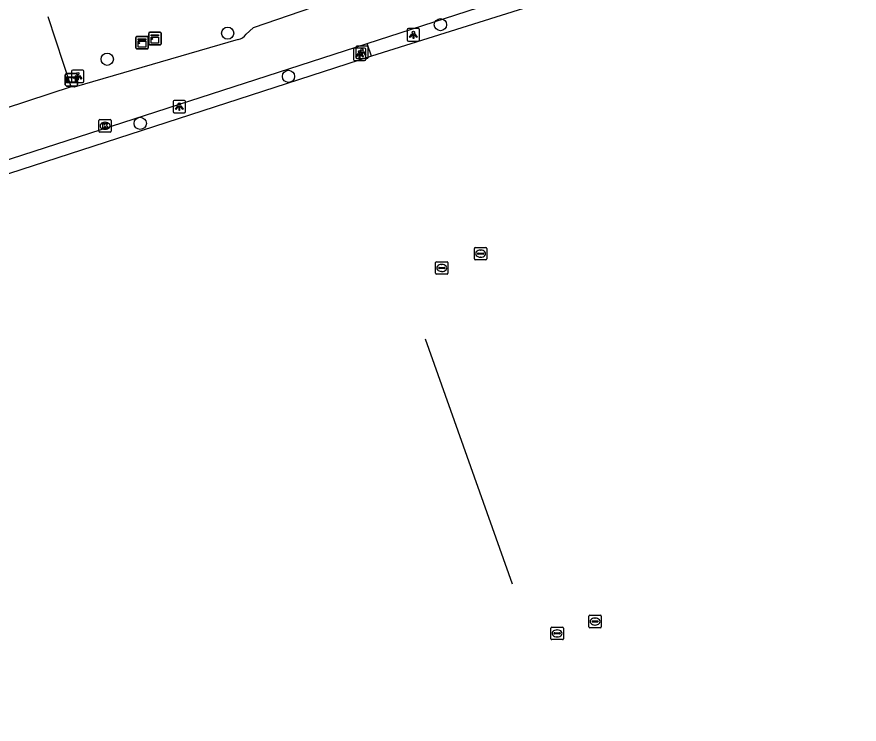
# Model space of a CAD drawing. Extents: x 158087 to 159494, y 382905 to 383981.
# Drawn here: x 159141.8 to 159209.4, y 382997.6 to 383054.3 of the extents above; entities that cross this region are included whole.
import ezdxf

# ---------------------------------------------------------------- set-up
doc = ezdxf.new("R2010")
doc.units = 0
for name, color, linetype in [('IMGEO_Boom', 7, 'Continuous'), ('IMGEO_Fietspad_gesloten', 7, 'Continuous'), ('IMGEO_Groenvoorziening', 7, 'Continuous'), ('IMGEO_Hek', 7, 'Continuous'), ('IMGEO_Kast', 7, 'Continuous'), ('IMGEO_Kolk', 7, 'Continuous'), ('IMGEO_Lichtpunt', 7, 'Continuous'), ('IMGEO_Verklikker', 7, 'Continuous'), ('IMGEO_Voetpad_open', 7, 'Continuous'), ('IMGEO_Waterleidingput', 7, 'Continuous')]:
    doc.layers.add(name, color=color, linetype=linetype)

msp = doc.modelspace()

# ---------------------------------------------------------------- linework, layer by layer
at = {"layer": 'IMGEO_Boom'}
for centre in [(159175.811, 383053.66), (159158.752, 383052.974), (159149.099, 383050.888), (159163.628, 383049.515), (159151.742, 383045.746)]:
    msp.add_circle(centre, 0.489, dxfattribs=at)
at = {"layer": 'IMGEO_Fietspad_gesloten'}
for points in [[(159169.93, 383052.158), (159261.875, 383081.887)], [(159166.485, 383055.346), (159160.786, 383053.402), (159160.223, 383052.886)], [(159159.592, 383052.47), (159146.453, 383048.648), (159146.197, 383048.666)], [(159071.934, 383017.153), (159072.865, 383020.766), (159127.162, 383038.33), (159169.93, 383052.158)], [(159146.197, 383048.666), (159139.088, 383046.362)]]:
    msp.add_lwpolyline(points, dxfattribs=at)
msp.add_arc((159159.423, 383053.413), 0.958, 280.16952, 326.6219, dxfattribs=at)
at = {"layer": 'IMGEO_Groenvoorziening'}
for points in [[(159262.51, 383080.083), (159170.278, 383051.14)], [(159170.278, 383051.14), (159169.93, 383052.158)], [(159170.278, 383051.14), (159073.361, 383019.728), (159072.548, 383017.804), (159094.248, 382956.684)]]:
    msp.add_lwpolyline(points, dxfattribs=at)
at = {"layer": 'IMGEO_Hek'}
msp.add_lwpolyline([(159181.589, 383008.808), (159174.605, 383028.453)], dxfattribs=at)
at = {"layer": 'IMGEO_Kast'}
for p, q in [((159151.387, 383051.799), (159151.387, 383052.64)), ((159151.387, 383052.64), (159151.387, 383051.799)), ((159151.462, 383052.724), (159152.303, 383052.724)), ((159152.303, 383052.724), (159151.462, 383052.724)), ((159152.387, 383052.649), (159152.387, 383051.808)), ((159152.387, 383051.808), (159152.387, 383052.649)), ((159152.424, 383052.123), (159152.424, 383052.964)), ((159152.424, 383052.964), (159152.424, 383052.123)), ((159152.499, 383053.048), (159153.34, 383053.048)), ((159153.34, 383053.048), (159152.499, 383053.048)), ((159153.424, 383052.973), (159153.424, 383052.132)), ((159153.424, 383052.132), (159153.424, 383052.973)), ((159153.349, 383052.048), (159152.508, 383052.048)), ((159152.508, 383052.048), (159153.349, 383052.048)), ((159152.312, 383051.724), (159151.471, 383051.724)), ((159151.471, 383051.724), (159152.312, 383051.724))]:
    msp.add_line(p, q, dxfattribs=at)
for points in [[(159151.582, 383052.514), (159152.182, 383052.514), (159152.182, 383052.429), (159151.582, 383052.429), (159151.582, 383052.514)], [(159152.619, 383052.838), (159153.219, 383052.838), (159153.219, 383052.753), (159152.619, 383052.753), (159152.619, 383052.838)], [(159152.619, 383052.663), (159153.219, 383052.663), (159153.219, 383052.174), (159152.619, 383052.174), (159152.619, 383052.663)], [(159151.582, 383052.339), (159152.182, 383052.339), (159152.182, 383051.85), (159151.582, 383051.85), (159151.582, 383052.339)]]:
    msp.add_lwpolyline(points, dxfattribs=at)
for centre in [(159152.703, 383052.512), (159151.666, 383052.188)]:
    msp.add_circle(centre, 0.0377, dxfattribs=at)
for centre, start, end in [((159151.465, 383052.646), 92.4484, 184.28452), ((159151.465, 383052.646), 92.4484, 184.28452), ((159152.309, 383052.646), 2.4484, 94.28452), ((159152.309, 383052.646), 2.4484, 94.28452), ((159152.502, 383052.97), 92.4484, 184.28452), ((159152.502, 383052.97), 92.4484, 184.28452), ((159153.346, 383052.97), 2.4484, 94.28452), ((159153.346, 383052.97), 2.4484, 94.28452), ((159151.465, 383051.802), 182.4484, 274.28452), ((159151.465, 383051.802), 182.4484, 274.28452), ((159152.309, 383051.802), 272.4484, 4.28452), ((159152.309, 383051.802), 272.4484, 4.28452), ((159152.502, 383052.126), 182.4484, 274.28452), ((159152.502, 383052.126), 182.4484, 274.28452), ((159153.346, 383052.126), 272.4484, 4.28452), ((159153.346, 383052.126), 272.4484, 4.28452)]:
    msp.add_arc(centre, 0.0779, start, end, dxfattribs=at)
at = {"layer": 'IMGEO_Kolk'}
for p, q in [((159148.416, 383045.124), (159148.416, 383045.976)), ((159148.491, 383046.05), (159149.343, 383046.05)), ((159148.904, 383045.83), (159148.929, 383045.83)), ((159149.417, 383045.976), (159149.417, 383045.124)), ((159149.343, 383045.05), (159148.491, 383045.05)), ((159148.927, 383045.27), (159148.902, 383045.27))]:
    msp.add_line(p, q, dxfattribs=at)
for points in [[(159148.416, 383045.124), (159148.416, 383045.976)], [(159148.491, 383046.05), (159149.343, 383046.05)], [(159148.737, 383045.75), (159148.86, 383045.75), (159148.86, 383045.599), (159148.99, 383045.75), (159149.154, 383045.75), (159149.008, 383045.599), (159149.161, 383045.35), (159149.009, 383045.35), (159148.924, 383045.514), (159148.86, 383045.447), (159148.86, 383045.35), (159148.737, 383045.35), (159148.737, 383045.75)], [(159149.417, 383045.976), (159149.417, 383045.124)], [(159149.343, 383045.05), (159148.491, 383045.05)]]:
    msp.add_lwpolyline(points, dxfattribs=at)
for centre, start, end in [((159148.493, 383045.974), 91.55205, 178.44795), ((159148.493, 383045.974), 91.55205, 178.44795), ((159149.341, 383045.974), 1.55205, 88.44795), ((159149.341, 383045.974), 1.55205, 88.44795), ((159148.493, 383045.126), 181.55205, 268.44795), ((159148.493, 383045.126), 181.55205, 268.44795), ((159149.341, 383045.126), 271.55205, 358.44795), ((159149.341, 383045.126), 271.55205, 358.44795)]:
    msp.add_arc(centre, 0.0765, start, end, dxfattribs=at)
for centre, major_axis, ratio, start_param, end_param in [((159148.903, 383045.55), (-0.387, 0.002), 0.722429, 4.712389, 7.853982), ((159148.928, 383045.55), (-0.39, 0.002), 0.717154, 1.570796, 4.712389)]:
    msp.add_ellipse(centre, major_axis=major_axis, ratio=ratio, start_param=start_param, end_param=end_param, dxfattribs=at)
at = {"layer": 'IMGEO_Lichtpunt'}
for p, q in [((159173.151, 383053.25), (159173.151, 383052.443)), ((159173.151, 383053.25), (159173.151, 383052.443)), ((159174.053, 383053.345), (159173.245, 383053.345)), ((159174.053, 383053.345), (159173.245, 383053.345)), ((159174.147, 383052.443), (159174.147, 383053.25)), ((159174.147, 383052.443), (159174.147, 383053.25)), ((159169.022, 383051.84), (159169.022, 383051.033)), ((159169.022, 383051.84), (159169.022, 383051.033)), ((159169.924, 383051.935), (159169.116, 383051.935)), ((159169.924, 383051.935), (159169.116, 383051.935)), ((159170.018, 383051.033), (159170.018, 383051.84)), ((159170.018, 383051.033), (159170.018, 383051.84)), ((159173.245, 383052.349), (159174.053, 383052.349)), ((159173.245, 383052.349), (159174.053, 383052.349)), ((159168.834, 383051.685), (159168.834, 383050.878)), ((159168.834, 383051.685), (159168.834, 383050.878)), ((159169.736, 383051.78), (159168.928, 383051.78)), ((159169.736, 383051.78), (159168.928, 383051.78)), ((159169.83, 383050.878), (159169.83, 383051.685)), ((159169.83, 383050.878), (159169.83, 383051.685)), ((159168.928, 383050.784), (159169.736, 383050.784)), ((159168.928, 383050.784), (159169.736, 383050.784)), ((159169.116, 383050.939), (159169.924, 383050.939)), ((159169.116, 383050.939), (159169.924, 383050.939)), ((159146.234, 383049.93), (159146.234, 383049.123)), ((159146.234, 383049.93), (159146.234, 383049.123)), ((159147.136, 383050.025), (159146.328, 383050.025)), ((159147.136, 383050.025), (159146.328, 383050.025)), ((159147.23, 383049.123), (159147.23, 383049.93)), ((159147.23, 383049.123), (159147.23, 383049.93)), ((159146.328, 383049.029), (159147.136, 383049.029)), ((159146.328, 383049.029), (159147.136, 383049.029)), ((159154.38, 383047.497), (159154.38, 383046.69)), ((159154.38, 383047.497), (159154.38, 383046.69)), ((159155.282, 383047.592), (159154.474, 383047.592)), ((159155.282, 383047.592), (159154.474, 383047.592)), ((159155.376, 383046.69), (159155.376, 383047.497)), ((159155.376, 383046.69), (159155.376, 383047.497)), ((159154.474, 383046.596), (159155.282, 383046.596)), ((159154.474, 383046.596), (159155.282, 383046.596))]:
    msp.add_line(p, q, dxfattribs=at)
for points in [[(159173.525, 383052.914), (159173.564, 383052.886), (159173.376, 383052.624), (159173.338, 383052.651), (159173.525, 383052.914)], [(159173.627, 383052.866), (159173.674, 383052.866), (159173.674, 383052.544), (159173.627, 383052.544), (159173.627, 383052.866)], [(159173.737, 383052.886), (159173.775, 383052.913), (159173.962, 383052.651), (159173.923, 383052.623), (159173.737, 383052.886)], [(159169.208, 383051.349), (159169.247, 383051.321), (159169.059, 383051.059), (159169.021, 383051.086), (159169.208, 383051.349)], [(159169.396, 383051.504), (159169.435, 383051.476), (159169.247, 383051.214), (159169.209, 383051.241), (159169.396, 383051.504)], [(159169.31, 383051.301), (159169.357, 383051.301), (159169.357, 383050.979), (159169.31, 383050.979), (159169.31, 383051.301)], [(159169.42, 383051.321), (159169.458, 383051.348), (159169.645, 383051.086), (159169.606, 383051.058), (159169.42, 383051.321)], [(159169.498, 383051.456), (159169.545, 383051.456), (159169.545, 383051.134), (159169.498, 383051.134), (159169.498, 383051.456)], [(159169.608, 383051.476), (159169.646, 383051.503), (159169.833, 383051.241), (159169.794, 383051.213), (159169.608, 383051.476)], [(159146.608, 383049.594), (159146.647, 383049.566), (159146.459, 383049.304), (159146.421, 383049.331), (159146.608, 383049.594)], [(159146.71, 383049.546), (159146.757, 383049.546), (159146.757, 383049.224), (159146.71, 383049.224), (159146.71, 383049.546)], [(159146.82, 383049.566), (159146.858, 383049.593), (159147.045, 383049.331), (159147.006, 383049.303), (159146.82, 383049.566)], [(159154.754, 383047.161), (159154.793, 383047.133), (159154.605, 383046.871), (159154.567, 383046.898), (159154.754, 383047.161)], [(159154.856, 383047.113), (159154.903, 383047.113), (159154.903, 383046.791), (159154.856, 383046.791), (159154.856, 383047.113)], [(159154.966, 383047.133), (159155.004, 383047.16), (159155.191, 383046.898), (159155.152, 383046.87), (159154.966, 383047.133)]]:
    msp.add_lwpolyline(points, dxfattribs=at)
for centre in [(159173.65, 383053.048), (159169.333, 383051.483), (159169.521, 383051.638), (159146.733, 383049.728), (159154.879, 383047.295)]:
    msp.add_circle(centre, 0.0994, dxfattribs=at)
for centre, start, end in [((159173.245, 383053.25), 90, 180), ((159173.245, 383053.25), 90, 180), ((159174.053, 383053.25), 0, 90), ((159174.053, 383053.25), 0, 90), ((159169.116, 383051.84), 90, 180), ((159169.116, 383051.84), 90, 180), ((159169.924, 383051.84), 0, 90), ((159169.924, 383051.84), 0, 90), ((159173.245, 383052.443), 180, 270), ((159173.245, 383052.443), 180, 270), ((159174.053, 383052.443), 270, 0), ((159174.053, 383052.443), 270, 360), ((159168.928, 383051.685), 90, 180), ((159168.928, 383051.685), 90, 180), ((159169.736, 383051.685), 0, 90), ((159169.736, 383051.685), 0, 90), ((159168.928, 383050.878), 180, 270), ((159168.928, 383050.878), 180, 270), ((159169.116, 383051.033), 180, 270), ((159169.116, 383051.033), 180, 270), ((159169.736, 383050.878), 270, 0), ((159169.736, 383050.878), 270, 360), ((159169.924, 383051.033), 270, 0), ((159169.924, 383051.033), 270, 360), ((159146.328, 383049.93), 90, 180), ((159146.328, 383049.93), 90, 180), ((159147.136, 383049.93), 0, 90), ((159147.136, 383049.93), 0, 90), ((159146.328, 383049.123), 180, 270), ((159146.328, 383049.123), 180, 270), ((159147.136, 383049.123), 270, 0), ((159147.136, 383049.123), 270, 360), ((159154.474, 383047.497), 90, 180), ((159154.474, 383047.497), 90, 180), ((159155.282, 383047.497), 0, 90), ((159155.282, 383047.497), 0, 90), ((159154.474, 383046.69), 180, 270), ((159154.474, 383046.69), 180, 270), ((159155.282, 383046.69), 270, 0), ((159155.282, 383046.69), 270, 360)]:
    msp.add_arc(centre, 0.0946, start, end, dxfattribs=at)
at = {"layer": 'IMGEO_Verklikker'}
for p, q in [((159145.733, 383048.841), (159145.733, 383049.641)), ((159145.733, 383049.641), (159145.733, 383048.841)), ((159145.833, 383049.741), (159146.623, 383049.741)), ((159146.623, 383049.741), (159145.833, 383049.741)), ((159146.723, 383049.641), (159146.723, 383048.841)), ((159146.723, 383048.841), (159146.723, 383049.641)), ((159146.623, 383048.741), (159145.833, 383048.741)), ((159145.833, 383048.741), (159146.623, 383048.741))]:
    msp.add_line(p, q, dxfattribs=at)
for points in [[(159145.834, 383049.473), (159146.622, 383049.473), (159146.622, 383049.009), (159145.834, 383049.009), (159145.834, 383049.473)], [(159145.899, 383049.408), (159145.899, 383049.074), (159146.557, 383049.074), (159146.557, 383049.408), (159145.899, 383049.408)]]:
    msp.add_lwpolyline(points, dxfattribs=at)
for centre, start, end in [((159145.833, 383049.641), 90, 180), ((159145.833, 383049.641), 90, 180), ((159146.623, 383049.641), 0, 90), ((159146.623, 383049.641), 360, 90), ((159145.833, 383048.841), 180, 270), ((159145.833, 383048.841), 180, 270), ((159146.623, 383048.841), 270, 0), ((159146.623, 383048.841), 270, 0)]:
    msp.add_arc(centre, 0.1, start, end, dxfattribs=at)
at = {"layer": 'IMGEO_Voetpad_open'}
msp.add_lwpolyline([(159146.197, 383048.666), (159144.362, 383054.287)], dxfattribs=at)
at = {"layer": 'IMGEO_Waterleidingput'}
for p, q in [((159178.535, 383034.874), (159178.535, 383035.726)), ((159178.61, 383035.8), (159179.462, 383035.8)), ((159179.023, 383035.58), (159179.048, 383035.58)), ((159179.536, 383035.726), (159179.536, 383034.874)), ((159178.794, 383035.294), (159178.794, 383035.306)), ((159179.232, 383035.257), (159178.834, 383035.257)), ((159178.837, 383035.343), (159179.235, 383035.343)), ((159179.046, 383035.02), (159179.021, 383035.02)), ((159179.278, 383035.306), (159179.278, 383035.294)), ((159175.419, 383033.726), (159175.419, 383034.578)), ((159175.494, 383034.652), (159176.346, 383034.652)), ((159175.907, 383034.432), (159175.932, 383034.432)), ((159176.42, 383034.578), (159176.42, 383033.726)), ((159179.462, 383034.8), (159178.61, 383034.8)), ((159176.346, 383033.652), (159175.494, 383033.652)), ((159175.678, 383034.146), (159175.678, 383034.158)), ((159176.116, 383034.109), (159175.718, 383034.109)), ((159175.721, 383034.195), (159176.119, 383034.195)), ((159175.93, 383033.872), (159175.905, 383033.872)), ((159176.162, 383034.158), (159176.162, 383034.146)), ((159187.715, 383005.378), (159187.715, 383006.23)), ((159187.79, 383006.304), (159188.642, 383006.304)), ((159188.203, 383006.084), (159188.228, 383006.084)), ((159188.716, 383006.23), (159188.716, 383005.378)), ((159184.674, 383004.426), (159184.674, 383005.278)), ((159184.749, 383005.352), (159185.601, 383005.352)), ((159185.675, 383005.278), (159185.675, 383004.426)), ((159188.642, 383005.304), (159187.79, 383005.304)), ((159187.974, 383005.798), (159187.974, 383005.81)), ((159188.412, 383005.761), (159188.014, 383005.761)), ((159188.017, 383005.847), (159188.415, 383005.847)), ((159188.226, 383005.524), (159188.201, 383005.524)), ((159188.458, 383005.81), (159188.458, 383005.798)), ((159184.933, 383004.846), (159184.933, 383004.858)), ((159185.371, 383004.809), (159184.973, 383004.809)), ((159184.976, 383004.895), (159185.374, 383004.895)), ((159185.185, 383004.572), (159185.16, 383004.572)), ((159185.162, 383005.132), (159185.187, 383005.132)), ((159185.417, 383004.858), (159185.417, 383004.846)), ((159185.601, 383004.352), (159184.749, 383004.352))]:
    msp.add_line(p, q, dxfattribs=at)
for points in [[(159178.535, 383034.874), (159178.535, 383035.726)], [(159178.61, 383035.8), (159179.462, 383035.8)], [(159179.536, 383035.726), (159179.536, 383034.874)], [(159175.419, 383033.726), (159175.419, 383034.578)], [(159175.494, 383034.652), (159176.346, 383034.652)], [(159176.42, 383034.578), (159176.42, 383033.726)], [(159179.462, 383034.8), (159178.61, 383034.8)], [(159176.346, 383033.652), (159175.494, 383033.652)], [(159187.715, 383005.378), (159187.715, 383006.23)], [(159187.79, 383006.304), (159188.642, 383006.304)], [(159188.716, 383006.23), (159188.716, 383005.378)], [(159184.674, 383004.426), (159184.674, 383005.278)], [(159184.749, 383005.352), (159185.601, 383005.352)], [(159185.675, 383005.278), (159185.675, 383004.426)], [(159188.642, 383005.304), (159187.79, 383005.304)], [(159185.601, 383004.352), (159184.749, 383004.352)]]:
    msp.add_lwpolyline(points, dxfattribs=at)
for centre, radius, start, end in [((159178.612, 383035.724), 0.0765, 91.55205, 178.44795), ((159178.612, 383035.724), 0.0765, 91.55205, 178.44795), ((159179.46, 383035.724), 0.0765, 1.55205, 88.44795), ((159179.46, 383035.724), 0.0765, 1.55205, 88.44795), ((159178.834, 383035.303), 0.0403, 85.87752, 175.75265), ((159178.831, 383035.293), 0.0366, 178.93798, 274.71019), ((159179.235, 383035.3), 0.043, 264.86636, 352.45326), ((159179.239, 383035.305), 0.0386, 1.73085, 96.63898), ((159175.496, 383034.576), 0.0765, 91.55205, 178.44795), ((159175.496, 383034.576), 0.0765, 91.55205, 178.44795), ((159176.344, 383034.576), 0.0765, 1.55205, 88.44795), ((159176.344, 383034.576), 0.0765, 1.55205, 88.44795), ((159178.612, 383034.876), 0.0765, 181.55205, 268.44795), ((159178.612, 383034.876), 0.0765, 181.55205, 268.44795), ((159179.46, 383034.876), 0.0765, 271.55205, 358.44795), ((159179.46, 383034.876), 0.0765, 271.55205, 358.44795), ((159175.496, 383033.728), 0.0765, 181.55205, 268.44795), ((159175.496, 383033.728), 0.0765, 181.55205, 268.44795), ((159175.718, 383034.155), 0.0403, 85.87752, 175.75265), ((159175.715, 383034.145), 0.0366, 178.93798, 274.71019), ((159176.119, 383034.152), 0.043, 264.86636, 352.45326), ((159176.123, 383034.157), 0.0386, 1.73085, 96.63898), ((159176.344, 383033.728), 0.0765, 271.55205, 358.44795), ((159176.344, 383033.728), 0.0765, 271.55205, 358.44795), ((159187.792, 383006.228), 0.0765, 91.55205, 178.44795), ((159187.792, 383006.228), 0.0765, 91.55205, 178.44795), ((159188.64, 383006.228), 0.0765, 1.55205, 88.44795), ((159188.64, 383006.228), 0.0765, 1.55205, 88.44795), ((159184.751, 383005.276), 0.0765, 91.55205, 178.44795), ((159184.751, 383005.276), 0.0765, 91.55205, 178.44795), ((159185.599, 383005.276), 0.0765, 1.55205, 88.44795), ((159185.599, 383005.276), 0.0765, 1.55205, 88.44795), ((159187.792, 383005.38), 0.0765, 181.55205, 268.44795), ((159187.792, 383005.38), 0.0765, 181.55205, 268.44795), ((159188.014, 383005.807), 0.0403, 85.87752, 175.75265), ((159188.011, 383005.797), 0.0366, 178.93798, 274.71019), ((159188.415, 383005.804), 0.043, 264.86636, 352.45326), ((159188.419, 383005.809), 0.0386, 1.73085, 96.63898), ((159188.64, 383005.38), 0.0765, 271.55205, 358.44795), ((159188.64, 383005.38), 0.0765, 271.55205, 358.44795), ((159184.973, 383004.855), 0.0403, 85.87752, 175.75265), ((159184.97, 383004.845), 0.0366, 178.93798, 274.71019), ((159185.374, 383004.852), 0.043, 264.86636, 352.45326), ((159185.378, 383004.857), 0.0386, 1.73085, 96.63898), ((159184.751, 383004.428), 0.0765, 181.55205, 268.44795), ((159184.751, 383004.428), 0.0765, 181.55205, 268.44795), ((159185.599, 383004.428), 0.0765, 271.55205, 358.44795), ((159185.599, 383004.428), 0.0765, 271.55205, 358.44795)]:
    msp.add_arc(centre, radius, start, end, dxfattribs=at)
for centre, major_axis, ratio, start_param, end_param in [((159179.022, 383035.3), (-0.387, 0.002), 0.722429, 4.712389, 7.853982), ((159179.047, 383035.3), (-0.39, 0.002), 0.717154, 1.570796, 4.712389), ((159175.906, 383034.152), (-0.387, 0.002), 0.722429, 4.712389, 7.853982), ((159175.931, 383034.152), (-0.39, 0.002), 0.717154, 1.570796, 4.712389), ((159188.202, 383005.804), (-0.387, 0.002), 0.722429, 4.712389, 7.853982), ((159188.227, 383005.804), (-0.39, 0.002), 0.717154, 1.570796, 4.712389), ((159185.161, 383004.852), (-0.387, 0.002), 0.722429, 4.712389, 7.853982), ((159185.186, 383004.852), (-0.39, 0.002), 0.717154, 1.570796, 4.712389)]:
    msp.add_ellipse(centre, major_axis=major_axis, ratio=ratio, start_param=start_param, end_param=end_param, dxfattribs=at)

doc.saveas('drawing.dxf')
